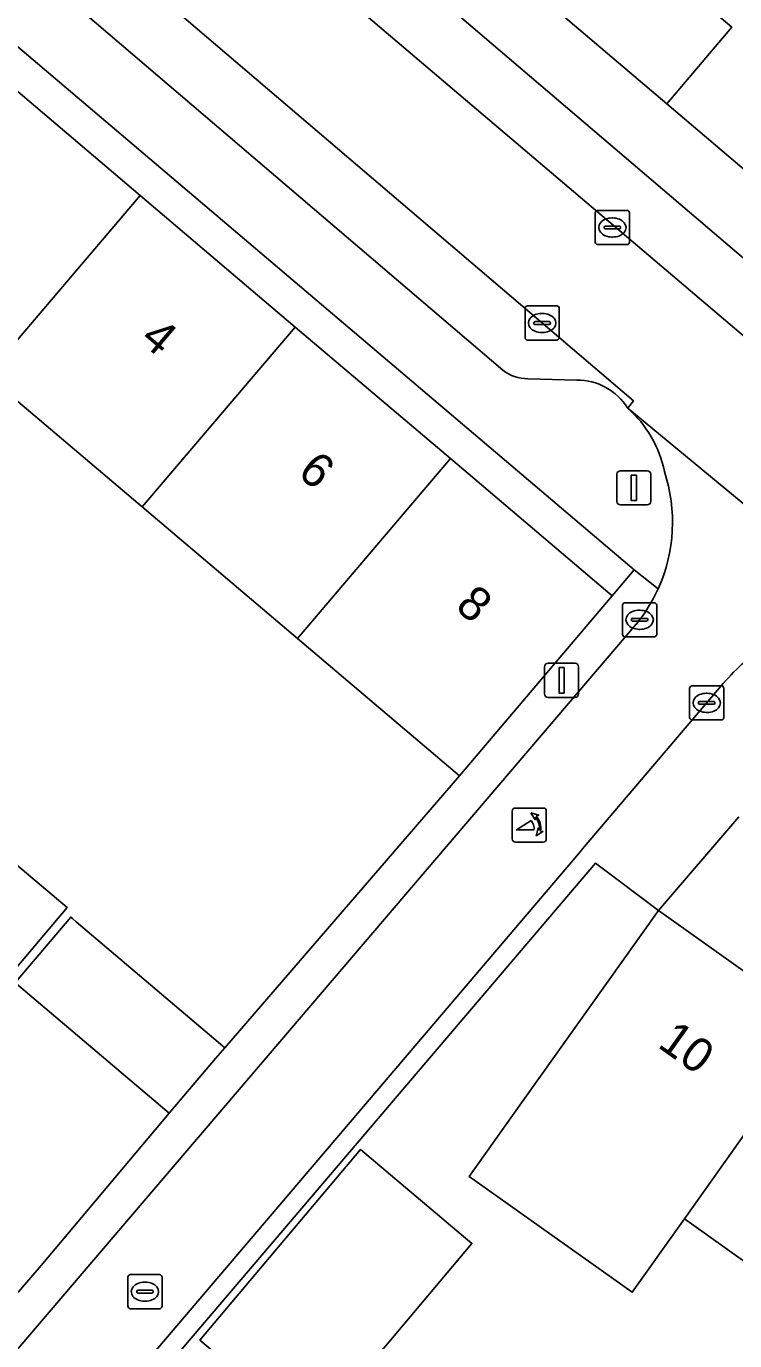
# Model space of a CAD drawing. Extents: x 162523 to 163266, y 381230 to 382050.
# Drawn here: x 163114.31 to 163135.06, y 381611.91 to 381650.41 of the extents above; entities that cross this region are included whole.
import ezdxf

# ---------------------------------------------------------------- set-up
doc = ezdxf.new("R2010")
doc.units = 0
for name, color, linetype in [('IMGEO_Erf', 7, 'Continuous'), ('IMGEO_Groenvoorziening', 7, 'Continuous'), ('IMGEO_Kolk', 7, 'Continuous'), ('IMGEO_Lichtmast', 7, 'Continuous'), ('IMGEO_Pand', 7, 'Continuous'), ('IMGEO_Pand_nummerreeks', 7, 'Continuous'), ('IMGEO_Parkeervlak_open', 7, 'Continuous'), ('IMGEO_Poller', 7, 'Continuous'), ('IMGEO_Rijbaan_lokaal_open', 7, 'Continuous'), ('IMGEO_Rioolput', 7, 'Continuous'), ('IMGEO_Voetpad_open', 7, 'Continuous')]:
    doc.layers.add(name, color=color, linetype=linetype)

msp = doc.modelspace()

# ---------------------------------------------------------------- linework, layer by layer
at = {"layer": 'IMGEO_Erf'}
for points in [[(163131.859, 381653.027), (163134.967, 381650.388), (163133.063, 381648.145), (163136.111, 381645.555), (163138.017, 381647.799), (163141.043, 381645.229), (163139.137, 381642.985), (163148.238, 381635.254), (163150.184, 381637.546), (163153.232, 381635.003), (163151.263, 381632.684), (163157.339, 381627.523)], [(163157.898, 381598.17), (163153.034, 381601.633), (163148.171, 381605.095), (163143.308, 381608.557), (163138.445, 381612.02), (163133.581, 381615.483), (163132.053, 381613.331), (163127.282, 381616.72), (163128.814, 381618.877), (163132.827, 381624.514), (163130.978, 381625.9), (163115.401, 381607.592), (163156.805, 381578.185)]]:
    msp.add_lwpolyline(points, dxfattribs=at)
for points in [[(163113.665, 381650.148), (163113.013, 381649.38), (163117.64, 381645.457), (163122.186, 381641.602), (163126.733, 381637.748), (163131.468, 381633.733), (163132.115, 381634.496)], [(163126.994, 381628.455), (163122.248, 381632.479), (163117.702, 381636.334), (163113.155, 381640.188), (163111.661, 381638.433), (163107.047, 381642.345), (163101.543, 381636.141), (163106.289, 381632.182), (163108.281, 381634.52), (163108.335, 381634.475), (163108.685, 381634.183), (163112.927, 381630.644), (163109.418, 381626.539), (163110.156, 381625.898), (163111.734, 381627.773), (163115.503, 381624.601), (163113.878, 381622.67), (163114.07, 381622.503), (163115.609, 381624.322), (163115.668, 381624.271), (163115.77, 381624.185), (163120.125, 381620.494)], [(163122.656, 381609.178), (163119.39, 381611.929), (163124.094, 381617.512), (163127.36, 381614.761)]]:
    msp.add_lwpolyline(points, close=True, dxfattribs=at)
at = {"layer": 'IMGEO_Groenvoorziening'}
msp.add_lwpolyline([(163134.967, 381650.388), (163131.859, 381653.027), (163128.915, 381655.527), (163127.011, 381653.286), (163133.063, 381648.145)], close=True, dxfattribs=at)
at = {"layer": 'IMGEO_Kolk'}
for p, q in [((163131.046, 381645.019), (163131.898, 381645.019)), ((163130.971, 381644.093), (163130.971, 381644.945)), ((163131.459, 381644.799), (163131.484, 381644.799)), ((163131.972, 381644.945), (163131.972, 381644.093)), ((163131.23, 381644.513), (163131.23, 381644.525)), ((163131.668, 381644.476), (163131.27, 381644.476)), ((163131.273, 381644.562), (163131.671, 381644.562)), ((163131.482, 381644.239), (163131.457, 381644.239)), ((163131.714, 381644.525), (163131.714, 381644.513)), ((163131.898, 381644.019), (163131.046, 381644.019)), ((163128.914, 381641.297), (163128.914, 381642.149)), ((163128.989, 381642.223), (163129.841, 381642.223)), ((163129.402, 381642.003), (163129.427, 381642.003)), ((163129.915, 381642.149), (163129.915, 381641.297)), ((163129.173, 381641.717), (163129.173, 381641.729)), ((163129.611, 381641.68), (163129.213, 381641.68)), ((163129.216, 381641.766), (163129.614, 381641.766)), ((163129.657, 381641.729), (163129.657, 381641.717)), ((163129.841, 381641.223), (163128.989, 381641.223)), ((163129.425, 381641.443), (163129.4, 381641.443)), ((163131.77, 381632.602), (163131.77, 381633.454)), ((163131.845, 381633.528), (163132.697, 381633.528)), ((163132.771, 381633.454), (163132.771, 381632.602)), ((163132.029, 381633.022), (163132.029, 381633.034)), ((163132.072, 381633.071), (163132.47, 381633.071)), ((163132.258, 381633.308), (163132.283, 381633.308)), ((163132.513, 381633.034), (163132.513, 381633.022)), ((163132.467, 381632.985), (163132.069, 381632.985)), ((163132.281, 381632.748), (163132.256, 381632.748)), ((163132.697, 381632.528), (163131.845, 381632.528)), ((163133.809, 381631.095), (163134.661, 381631.095)), ((163133.734, 381630.169), (163133.734, 381631.021)), ((163134.222, 381630.875), (163134.247, 381630.875)), ((163134.735, 381631.021), (163134.735, 381630.169)), ((163133.993, 381630.589), (163133.993, 381630.601)), ((163134.431, 381630.552), (163134.033, 381630.552)), ((163134.036, 381630.638), (163134.434, 381630.638)), ((163134.477, 381630.601), (163134.477, 381630.589)), ((163134.661, 381630.095), (163133.809, 381630.095)), ((163134.245, 381630.315), (163134.22, 381630.315))]:
    msp.add_line(p, q, dxfattribs=at)
for points in [[(163131.046, 381645.019), (163131.898, 381645.019)], [(163130.971, 381644.093), (163130.971, 381644.945)], [(163131.972, 381644.945), (163131.972, 381644.093)], [(163131.898, 381644.019), (163131.046, 381644.019)], [(163128.914, 381641.297), (163128.914, 381642.149)], [(163128.989, 381642.223), (163129.841, 381642.223)], [(163129.915, 381642.149), (163129.915, 381641.297)], [(163129.841, 381641.223), (163128.989, 381641.223)], [(163131.77, 381632.602), (163131.77, 381633.454)], [(163131.845, 381633.528), (163132.697, 381633.528)], [(163132.771, 381633.454), (163132.771, 381632.602)], [(163132.697, 381632.528), (163131.845, 381632.528)], [(163133.809, 381631.095), (163134.661, 381631.095)], [(163133.734, 381630.169), (163133.734, 381631.021)], [(163134.735, 381631.021), (163134.735, 381630.169)], [(163134.661, 381630.095), (163133.809, 381630.095)]]:
    msp.add_lwpolyline(points, dxfattribs=at)
for centre, radius, start, end in [((163131.048, 381644.943), 0.0765, 91.552, 178.448), ((163131.048, 381644.943), 0.0765, 91.552, 178.448), ((163131.896, 381644.943), 0.0765, 1.552, 88.448), ((163131.896, 381644.943), 0.0765, 1.552, 88.448), ((163131.27, 381644.522), 0.0403, 85.8775, 175.7526), ((163131.267, 381644.512), 0.0366, 178.938, 274.7102), ((163131.671, 381644.519), 0.043, 264.8664, 352.4533), ((163131.675, 381644.524), 0.0386, 1.7309, 96.639), ((163131.048, 381644.095), 0.0765, 181.552, 268.448), ((163131.048, 381644.095), 0.0765, 181.552, 268.448), ((163131.896, 381644.095), 0.0765, 271.552, 358.448), ((163131.896, 381644.095), 0.0765, 271.552, 358.448), ((163128.991, 381642.147), 0.0765, 91.552, 178.448), ((163128.991, 381642.147), 0.0765, 91.552, 178.448), ((163129.839, 381642.147), 0.0765, 1.552, 88.448), ((163129.839, 381642.147), 0.0765, 1.552, 88.448), ((163129.213, 381641.726), 0.0403, 85.8775, 175.7526), ((163129.21, 381641.716), 0.0366, 178.938, 274.7102), ((163129.614, 381641.723), 0.043, 264.8664, 352.4533), ((163129.618, 381641.728), 0.0386, 1.7309, 96.639), ((163128.991, 381641.299), 0.0765, 181.552, 268.448), ((163128.991, 381641.299), 0.0765, 181.552, 268.448), ((163129.839, 381641.299), 0.0765, 271.552, 358.448), ((163129.839, 381641.299), 0.0765, 271.552, 358.448), ((163131.847, 381633.452), 0.0765, 91.552, 178.448), ((163131.847, 381633.452), 0.0765, 91.552, 178.448), ((163132.695, 381633.452), 0.0765, 1.552, 88.448), ((163132.695, 381633.452), 0.0765, 1.552, 88.448), ((163132.069, 381633.031), 0.0403, 85.8775, 175.7526), ((163132.066, 381633.021), 0.0366, 178.938, 274.7102), ((163132.47, 381633.028), 0.043, 264.8664, 352.4533), ((163132.474, 381633.033), 0.0386, 1.7309, 96.639), ((163131.847, 381632.604), 0.0765, 181.552, 268.448), ((163131.847, 381632.604), 0.0765, 181.552, 268.448), ((163132.695, 381632.604), 0.0765, 271.552, 358.448), ((163132.695, 381632.604), 0.0765, 271.552, 358.448), ((163133.811, 381631.019), 0.0765, 91.552, 178.448), ((163133.811, 381631.019), 0.0765, 91.552, 178.448), ((163134.659, 381631.019), 0.0765, 1.552, 88.448), ((163134.659, 381631.019), 0.0765, 1.552, 88.448), ((163134.033, 381630.598), 0.0403, 85.8775, 175.7526), ((163134.03, 381630.588), 0.0366, 178.938, 274.7102), ((163134.434, 381630.595), 0.043, 264.8664, 352.4533), ((163134.438, 381630.6), 0.0386, 1.7309, 96.639), ((163133.811, 381630.171), 0.0765, 181.552, 268.448), ((163133.811, 381630.171), 0.0765, 181.552, 268.448), ((163134.659, 381630.171), 0.0765, 271.552, 358.448), ((163134.659, 381630.171), 0.0765, 271.552, 358.448)]:
    msp.add_arc(centre, radius, start, end, dxfattribs=at)
for centre, major_axis, ratio, start_param, end_param in [((163131.458, 381644.519), (-0.387, 0.002), 0.722429, 4.712389, 7.853982), ((163131.483, 381644.519), (-0.39, 0.002), 0.717154, 1.570796, 4.712389), ((163129.401, 381641.723), (-0.387, 0.002), 0.722429, 4.712389, 7.853982), ((163129.426, 381641.723), (-0.39, 0.002), 0.717154, 1.570796, 4.712389), ((163132.257, 381633.028), (-0.387, 0.002), 0.722429, 4.712389, 7.853982), ((163132.282, 381633.028), (-0.39, 0.002), 0.717154, 1.570796, 4.712389), ((163134.221, 381630.595), (-0.387, 0.002), 0.722429, 4.712389, 7.853982), ((163134.246, 381630.595), (-0.39, 0.002), 0.717154, 1.570796, 4.712389)]:
    msp.add_ellipse(centre, major_axis=major_axis, ratio=ratio, start_param=start_param, end_param=end_param, dxfattribs=at)
at = {"layer": 'IMGEO_Lichtmast'}
for p, q in [((163131.606, 381636.494), (163131.606, 381637.294)), ((163131.606, 381637.294), (163131.606, 381636.494)), ((163131.706, 381637.394), (163132.496, 381637.394)), ((163132.496, 381637.394), (163131.706, 381637.394)), ((163132.596, 381637.294), (163132.596, 381636.494)), ((163132.596, 381636.494), (163132.596, 381637.294)), ((163132.496, 381636.394), (163131.706, 381636.394)), ((163131.706, 381636.394), (163132.496, 381636.394)), ((163129.489, 381630.855), (163129.489, 381631.655)), ((163129.489, 381631.655), (163129.489, 381630.855)), ((163129.589, 381631.755), (163130.379, 381631.755)), ((163130.379, 381631.755), (163129.589, 381631.755)), ((163130.479, 381631.655), (163130.479, 381630.855)), ((163130.479, 381630.855), (163130.479, 381631.655)), ((163130.379, 381630.755), (163129.589, 381630.755)), ((163129.589, 381630.755), (163130.379, 381630.755))]:
    msp.add_line(p, q, dxfattribs=at)
for points in [[(163132.026, 381637.269), (163132.176, 381637.269), (163132.176, 381636.519), (163132.026, 381636.519), (163132.026, 381637.269)], [(163129.909, 381631.63), (163130.059, 381631.63), (163130.059, 381630.88), (163129.909, 381630.88), (163129.909, 381631.63)]]:
    msp.add_lwpolyline(points, dxfattribs=at)
for centre, start, end in [((163131.706, 381637.294), 90, 180), ((163131.706, 381637.294), 90, 180), ((163132.496, 381637.294), 0, 90), ((163132.496, 381637.294), 360, 90), ((163131.706, 381636.494), 180, 270), ((163131.706, 381636.494), 180, 270), ((163132.496, 381636.494), 270, 0), ((163132.496, 381636.494), 270, 0), ((163129.589, 381631.655), 90, 180), ((163129.589, 381631.655), 90, 180), ((163130.379, 381631.655), 0, 90), ((163130.379, 381631.655), 360, 90), ((163129.589, 381630.855), 180, 270), ((163129.589, 381630.855), 180, 270), ((163130.379, 381630.855), 270, 0), ((163130.379, 381630.855), 270, 0)]:
    msp.add_arc(centre, 0.1, start, end, dxfattribs=at)
at = {"layer": 'IMGEO_Pand'}
for points in [[(163117.64, 381645.457), (163113.013, 381649.38), (163108.538, 381644.103), (163107.047, 381642.345), (163111.661, 381638.433), (163113.155, 381640.188)], [(163117.64, 381645.457), (163113.155, 381640.188), (163117.702, 381636.334), (163122.186, 381641.602)], [(163122.248, 381632.479), (163126.733, 381637.748), (163122.186, 381641.602), (163117.702, 381636.334)], [(163122.248, 381632.479), (163126.994, 381628.455), (163131.468, 381633.733), (163126.733, 381637.748)], [(163111.734, 381627.773), (163110.156, 381625.898), (163113.878, 381622.67), (163115.503, 381624.601)], [(163114.07, 381622.503), (163113.981, 381622.397), (163114.019, 381622.365), (163118.49, 381618.575), (163118.54, 381618.634), (163119.851, 381620.176), (163120.125, 381620.494), (163115.77, 381624.185), (163115.668, 381624.271), (163115.609, 381624.322)], [(163133.581, 381615.483), (163137.588, 381621.124), (163132.827, 381624.514), (163128.814, 381618.877), (163127.282, 381616.72), (163132.053, 381613.331)], [(163142.452, 381617.661), (163137.588, 381621.124), (163133.581, 381615.483), (163138.445, 381612.02)], [(163122.656, 381609.178), (163127.36, 381614.761), (163124.094, 381617.512), (163119.39, 381611.929)]]:
    msp.add_lwpolyline(points, close=True, dxfattribs=at)
at = {"layer": 'IMGEO_Parkeervlak_open'}
for points in [[(163117.413, 381656.545), (163136.925, 381639.983)], [(163135.974, 381643.057), (163120.655, 381656.119)], [(163131.922, 381639.226), (163132.09, 381639.443), (163115.08, 381653.95)], [(163116.029, 381650.773), (163128.262, 381640.336)], [(163128.999, 381640.09), (163130.429, 381640.05)]]:
    msp.add_lwpolyline(points, dxfattribs=at)
for centre, radius, start, end in [((163128.999, 381641.318), 1.228, 233.0939, 269.9895), ((163130.44, 381638.306), 1.744, 31.8335, 90.3771)]:
    msp.add_arc(centre, radius, start, end, dxfattribs=at)
at = {"layer": 'IMGEO_Poller'}
for p, q in [((163128.541, 381627.42), (163128.541, 381626.613)), ((163128.541, 381627.42), (163128.541, 381626.613)), ((163129.443, 381627.515), (163128.635, 381627.515)), ((163129.443, 381627.515), (163128.635, 381627.515)), ((163129.537, 381626.613), (163129.537, 381627.42)), ((163129.537, 381626.613), (163129.537, 381627.42)), ((163128.635, 381626.518), (163129.443, 381626.518)), ((163128.635, 381626.518), (163129.443, 381626.518))]:
    msp.add_line(p, q, dxfattribs=at)
for points in [[(163129.22, 381627.244), (163129.208, 381627.171), (163129.083, 381627.376)], [(163129.083, 381627.376), (163129.314, 381627.31), (163129.243, 381627.278)], [(163129.176, 381626.871), (163128.663, 381626.871), (163129.093, 381627.146)], [(163129.236, 381626.699), (163129.302, 381626.93), (163129.332, 381626.862)], [(163129.368, 381626.835), (163129.44, 381626.824), (163129.236, 381626.699)]]:
    msp.add_lwpolyline(points, dxfattribs=at)
for centre, radius, start, end in [((163128.635, 381627.42), 0.0946, 90, 180), ((163128.635, 381627.42), 0.0946, 90, 180), ((163128.862, 381626.931), 0.476, 351.7527, 41.1691), ((163128.862, 381626.931), 0.516, 349.3569, 42.2912), ((163129.443, 381627.42), 0.0946, 0, 90), ((163129.443, 381627.42), 0.0946, 0, 90), ((163128.848, 381626.921), 0.332, 351.3247, 42.4854), ((163128.635, 381626.613), 0.0946, 180, 270), ((163128.635, 381626.613), 0.0946, 180, 270), ((163129.443, 381626.613), 0.0946, 270, 0), ((163129.443, 381626.613), 0.0946, 270, 0)]:
    msp.add_arc(centre, radius, start, end, dxfattribs=at)
at = {"layer": 'IMGEO_Rijbaan_lokaal_open'}
for points in [[(163117.413, 381656.545), (163116.999, 381656.899), (163114.738, 381654.244), (163115.08, 381653.95), (163132.09, 381639.443), (163131.922, 381639.226), (163140.086, 381632.485)], [(163140.942, 381631.797), (163151.866, 381622.506), (163154.129, 381625.302), (163136.925, 381639.983), (163117.413, 381656.545)], [(163140.086, 381632.485), (163131.922, 381639.226)], [(163132.165, 381632.896), (163128.15, 381628.189), (163104.292, 381600.236), (163095.764, 381590.164), (163092.597, 381586.434), (163094.926, 381584.429), (163098.683, 381588.84), (163107.388, 381599.046), (163130.534, 381626.243)], [(163130.534, 381626.243), (163130.599, 381626.319), (163134.721, 381631.165)]]:
    msp.add_lwpolyline(points, dxfattribs=at)
for centre, radius, start, end in [((163129.709, 381636.706), 3.353, 11.43, 48.7096), ((163128.513, 381635.888), 4.722, 335.5603, 18.3109), ((163128.491, 381635.906), 4.75, 320.6661, 335.4622), ((163139.757, 381626.806), 6.66, 123.7686, 139.1241)]:
    msp.add_arc(centre, radius, start, end, dxfattribs=at)
at = {"layer": 'IMGEO_Rioolput'}
for p, q in [((163117.281, 381612.922), (163117.281, 381613.774)), ((163117.356, 381613.848), (163118.208, 381613.848)), ((163118.282, 381613.774), (163118.282, 381612.922)), ((163117.583, 381613.391), (163117.981, 381613.391)), ((163117.769, 381613.628), (163117.794, 381613.628)), ((163117.54, 381613.342), (163117.54, 381613.354)), ((163117.978, 381613.305), (163117.58, 381613.305)), ((163117.792, 381613.068), (163117.767, 381613.068)), ((163118.024, 381613.354), (163118.024, 381613.342)), ((163118.208, 381612.848), (163117.356, 381612.848))]:
    msp.add_line(p, q, dxfattribs=at)
for points in [[(163117.281, 381612.922), (163117.281, 381613.774)], [(163117.356, 381613.848), (163118.208, 381613.848)], [(163118.282, 381613.774), (163118.282, 381612.922)], [(163118.208, 381612.848), (163117.356, 381612.848)]]:
    msp.add_lwpolyline(points, dxfattribs=at)
for centre, radius, start, end in [((163117.358, 381613.772), 0.0765, 91.552, 178.448), ((163117.358, 381613.772), 0.0765, 91.552, 178.448), ((163118.206, 381613.772), 0.0765, 1.552, 88.448), ((163118.206, 381613.772), 0.0765, 1.552, 88.448), ((163117.58, 381613.351), 0.0403, 85.8775, 175.7526), ((163117.985, 381613.353), 0.0386, 1.7309, 96.639), ((163117.577, 381613.341), 0.0366, 178.938, 274.7102), ((163117.981, 381613.348), 0.043, 264.8664, 352.4533), ((163117.358, 381612.924), 0.0765, 181.552, 268.448), ((163117.358, 381612.924), 0.0765, 181.552, 268.448), ((163118.206, 381612.924), 0.0765, 271.552, 358.448), ((163118.206, 381612.924), 0.0765, 271.552, 358.448)]:
    msp.add_arc(centre, radius, start, end, dxfattribs=at)
for centre, major_axis, ratio, start_param, end_param in [((163117.768, 381613.348), (-0.387, 0.002), 0.722429, 4.712389, 7.853982), ((163117.793, 381613.348), (-0.39, 0.002), 0.717154, 1.570796, 4.712389)]:
    msp.add_ellipse(centre, major_axis=major_axis, ratio=ratio, start_param=start_param, end_param=end_param, dxfattribs=at)
at = {"layer": 'IMGEO_Voetpad_open'}
for points in [[(163159.568, 381625.629), (163157.339, 381627.523), (163151.263, 381632.684), (163148.238, 381635.254), (163139.137, 381642.985), (163136.111, 381645.555), (163133.063, 381648.145), (163127.011, 381653.286), (163123.962, 381655.875), (163120.755, 381658.6), (163119.655, 381659.534), (163118.125, 381660.834), (163117.58, 381661.297), (163106.497, 381670.706), (163101.218, 381675.181), (163100.456, 381675.828), (163098.283, 381673.302)], [(163095.505, 381670.03), (163093.302, 381667.488), (163094.086, 381666.82), (163099.354, 381662.333), (163111.04, 381652.38), (163112.531, 381651.11), (163113.665, 381650.148), (163132.115, 381634.496), (163132.812, 381633.934)], [(163120.655, 381656.119), (163135.974, 381643.057)], [(163128.262, 381640.336), (163116.029, 381650.773)], [(163130.429, 381640.05), (163128.999, 381640.09)], [(163112.09, 381611.171), (163109.411, 381613.473), (163111.33, 381615.699), (163114.025, 381613.384), (163114.08, 381613.341), (163114.738, 381614.111), (163118.49, 381618.575), (163114.019, 381622.365), (163113.981, 381622.397), (163114.07, 381622.503), (163113.878, 381622.67), (163110.156, 381625.898), (163109.418, 381626.539), (163109.282, 381626.38), (163104.674, 381630.285), (163099.963, 381634.278), (163089.392, 381621.85), (163089.235, 381621.665), (163089.671, 381621.295), (163094.117, 381617.524), (163098.571, 381613.747), (163099.549, 381612.918), (163103.109, 381609.899)], [(163132.812, 381633.934), (163132.115, 381634.496), (163131.468, 381633.733), (163126.994, 381628.455), (163120.125, 381620.494), (163119.851, 381620.176), (163118.54, 381618.634), (163118.49, 381618.575), (163114.738, 381614.111), (163114.08, 381613.341), (163114.025, 381613.384), (163112.09, 381611.171), (163112.165, 381611.1), (163111.782, 381610.652), (163107.768, 381606.007), (163106.042, 381604.009), (163096.272, 381592.43), (163091.782, 381587.15), (163092.597, 381586.434), (163095.764, 381590.164), (163104.292, 381600.236), (163128.15, 381628.189)], [(163128.15, 381628.189), (163132.165, 381632.896)], [(163134.721, 381631.165), (163130.599, 381626.319), (163130.534, 381626.243), (163107.388, 381599.046), (163098.683, 381588.84), (163094.926, 381584.429), (163095.51, 381584.197), (163096.941, 381585.897), (163098.3, 381587.494), (163114.48, 381606.51)], [(163114.48, 381606.51), (163115.401, 381607.592), (163130.978, 381625.9), (163132.827, 381624.514), (163135.176, 381627.258)], [(163135.176, 381627.258), (163132.827, 381624.514), (163137.588, 381621.124), (163142.452, 381617.661), (163147.315, 381614.199), (163152.178, 381610.736), (163157.042, 381607.274)]]:
    msp.add_lwpolyline(points, dxfattribs=at)
for centre, radius, start, end in [((163128.999, 381641.318), 1.228, 233.0939, 269.9895), ((163130.44, 381638.306), 1.744, 31.8335, 90.3771), ((163129.709, 381636.706), 3.353, 11.43, 48.7096), ((163128.513, 381635.888), 4.722, 335.5603, 18.3109), ((163128.491, 381635.906), 4.75, 320.6661, 335.4622), ((163139.757, 381626.806), 6.66, 123.7686, 139.1241)]:
    msp.add_arc(centre, radius, start, end, dxfattribs=at)

# ---------------------------------------------------------------- texts
at = {"layer": 'IMGEO_Pand_nummerreeks'}
for s, rotation, p in [('4', 319.7072, (163117.602, 381641.189)), ('6', 319.7072, (163122.216, 381637.278)), ('8', 319.7072, (163126.833, 381633.363)), ('10', 324.5501, (163132.762, 381620.534))]:
    msp.add_text(s, height=1, rotation=rotation, dxfattribs=at).set_placement(p)

doc.saveas('drawing.dxf')
